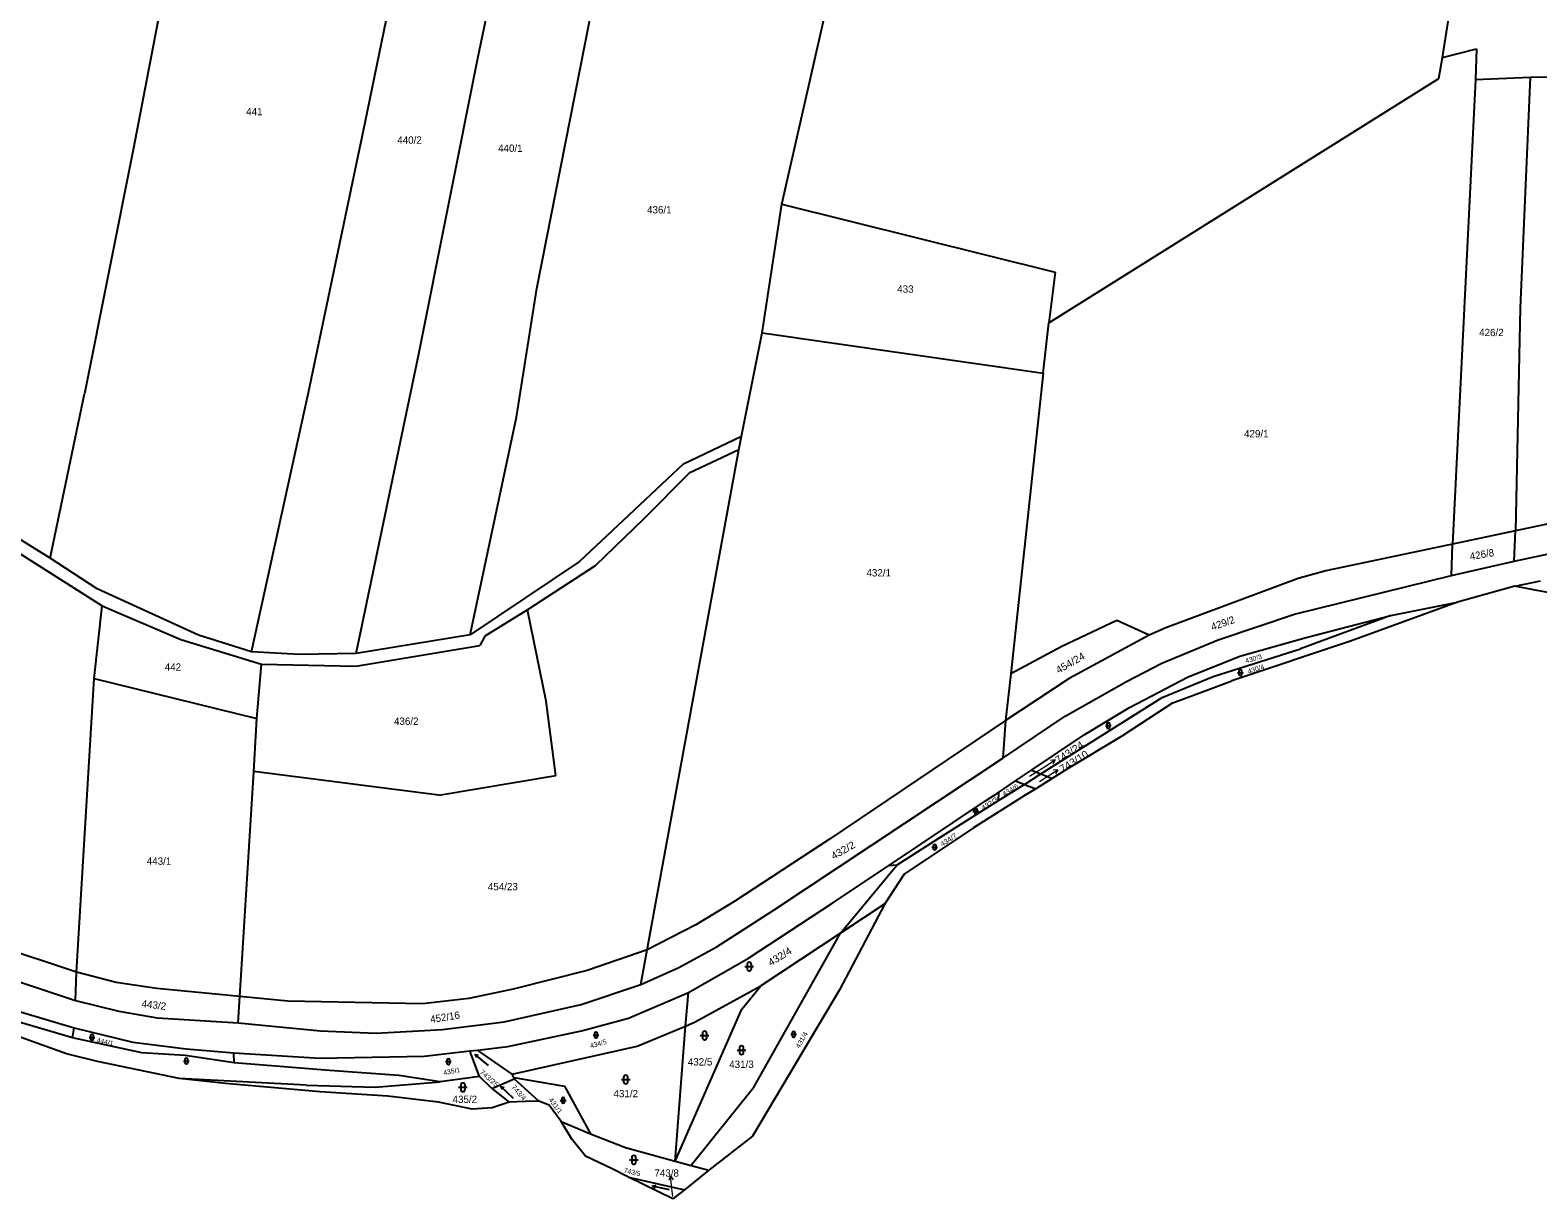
# Model space of a CAD drawing. Extents: x -701211 to -698780, y -1014269 to -1012378.
# Drawn here: x -699614.3 to -699264.3, y -1013568.5 to -1013297.2 of the extents above; entities that cross this region are included whole.
import ezdxf
from ezdxf.enums import TextEntityAlignment as Align

# ---------------------------------------------------------------- set-up
doc = ezdxf.new("R2010")
doc.units = 0
doc.header["$LTSCALE"] = 0.68
for name, color, linetype, lineweight in [('1', 7, 'Continuous', 25), ('3', 7, 'Continuous', 25), ('7', 7, 'Continuous', 13)]:
    doc.layers.add(name, color=color, linetype=linetype, lineweight=lineweight)
doc.layers.add('2', color=7, linetype='Continuous')

msp = doc.modelspace()

# ---------------------------------------------------------------- linework, layer by layer
at = {"layer": '1'}
for p, q in [((-699286.38, -1013303.58), (-699276.12, -1013237.77)), ((-699510.31, -1013303.29), (-699498.13, -1013245.85)), ((-699536.58, -1013318.62), (-699522.61, -1013251.23)), ((-699439.82, -1013337.61), (-699421.07, -1013255.51)), ((-699496.68, -1013357.18), (-699482.15, -1013283.6)), ((-699524.2, -1013372.76), (-699510.31, -1013303.29)), ((-699287.28, -1013308.42), (-699286.38, -1013303.58)), ((-699286.38, -1013303.58), (-699278.49, -1013301.51)), ((-699278.49, -1013301.51), (-699278.76, -1013308.69)), ((-699278.76, -1013308.69), (-699266.02, -1013308.15)), ((-699266.02, -1013308.15), (-699268.35, -1013361.65)), ((-699266.02, -1013308.15), (-699232.47, -1013307.51)), ((-699377.79, -1013365.14), (-699287.28, -1013308.42)), ((-699278.76, -1013308.69), (-699284.08, -1013416.57)), ((-699549.71, -1013381.29), (-699536.58, -1013318.62)), ((-699590.36, -1013324.63), (-699601.72, -1013381.6)), ((-699444.35, -1013367.47), (-699439.82, -1013337.61)), ((-699439.82, -1013337.61), (-699376.32, -1013353.4)), ((-699376.32, -1013353.4), (-699377.79, -1013365.14)), ((-699501.4, -1013387.02), (-699496.68, -1013357.18)), ((-699268.35, -1013361.65), (-699269.43, -1013413.41)), ((-699449.16, -1013391.5), (-699444.35, -1013367.47)), ((-699444.35, -1013367.47), (-699379.13, -1013376.8)), ((-699379.13, -1013376.8), (-699377.79, -1013365.14)), ((-699538.61, -1013441.92), (-699524.2, -1013372.76)), ((-699379.13, -1013376.8), (-699386.67, -1013446.62)), ((-699609.72, -1013419.79), (-699601.72, -1013381.6)), ((-699562.98, -1013441.54), (-699549.71, -1013381.29)), ((-699512.16, -1013437.62), (-699501.4, -1013387.02)), ((-699462.64, -1013397.87), (-699449.16, -1013391.5)), ((-699449.78, -1013394.62), (-699449.16, -1013391.5)), ((-699471.08, -1013510.69), (-699449.78, -1013394.62)), ((-699449.78, -1013394.62), (-699461.31, -1013400.04)), ((-699462.64, -1013397.87), (-699486.77, -1013420.57)), ((-699195.49, -1013397.69), (-699269.43, -1013413.41)), ((-699461.31, -1013400.04), (-699471.81, -1013410.63)), ((-699269.76, -1013420.52), (-699195.63, -1013404.49)), ((-699609.72, -1013419.79), (-699628.5, -1013408.08)), ((-699628.96, -1013410.97), (-699597.65, -1013430.82)), ((-699471.81, -1013410.63), (-699483.11, -1013421.58)), ((-699284.08, -1013416.57), (-699313.53, -1013422.72)), ((-699284.34, -1013423.8), (-699284.08, -1013416.57)), ((-699269.43, -1013413.41), (-699284.08, -1013416.57)), ((-699269.76, -1013420.52), (-699269.43, -1013413.41)), ((-699598.81, -1013426.92), (-699609.72, -1013419.79)), ((-699486.77, -1013420.57), (-699512.16, -1013437.62)), ((-699483.11, -1013421.58), (-699498.89, -1013431.81)), ((-699313.53, -1013422.72), (-699319.91, -1013424.48)), ((-699284.34, -1013423.8), (-699269.76, -1013420.52)), ((-699575.22, -1013437.69), (-699598.81, -1013426.92)), ((-699319.91, -1013424.48), (-699350.64, -1013435.99)), ((-699320.73, -1013432.79), (-699284.34, -1013423.8)), ((-699269.61, -1013426.28), (-699282.93, -1013429.99)), ((-699269.61, -1013426.28), (-699263.68, -1013425.06)), ((-699264.85, -1013427.18), (-699269.61, -1013426.28)), ((-699251.04, -1013429.8), (-699264.85, -1013427.18)), ((-699282.93, -1013429.99), (-699307.73, -1013439.09)), ((-699298.38, -1013433.13), (-699282.93, -1013429.99)), ((-699599.44, -1013447.69), (-699597.65, -1013430.82)), ((-699597.65, -1013430.82), (-699579.35, -1013438.69)), ((-699498.89, -1013431.81), (-699508.77, -1013437.91)), ((-699494.51, -1013452.99), (-699498.89, -1013431.81)), ((-699338.53, -1013438.75), (-699320.73, -1013432.79)), ((-699298.38, -1013433.13), (-699319.38, -1013440.86)), ((-699318.09, -1013438.2), (-699298.38, -1013433.13)), ((-699562.98, -1013441.54), (-699575.22, -1013437.69)), ((-699512.16, -1013437.62), (-699538.61, -1013441.92)), ((-699362.04, -1013434.25), (-699374.81, -1013440.28)), ((-699354.5, -1013437.67), (-699373.06, -1013447.75)), ((-699354.5, -1013437.67), (-699362.04, -1013434.25)), ((-699350.64, -1013435.99), (-699354.5, -1013437.67)), ((-699579.35, -1013438.69), (-699560.6, -1013444.37)), ((-699538.73, -1013444.89), (-699509.93, -1013440.07)), ((-699508.77, -1013437.91), (-699509.93, -1013440.07)), ((-699374.81, -1013440.28), (-699386.67, -1013446.62)), ((-699351.54, -1013444.13), (-699338.53, -1013438.75)), ((-699339.62, -1013447.24), (-699319.38, -1013440.86)), ((-699307.73, -1013439.09), (-699335.3, -1013448.28)), ((-699333.46, -1013442.57), (-699318.09, -1013438.2)), ((-699551.77, -1013442.17), (-699562.98, -1013441.54)), ((-699560.6, -1013444.37), (-699538.73, -1013444.89)), ((-699538.61, -1013441.92), (-699551.77, -1013442.17)), ((-699359.77, -1013448.41), (-699351.54, -1013444.13)), ((-699345.63, -1013447.44), (-699333.46, -1013442.57)), ((-699603.58, -1013515.86), (-699599.44, -1013447.69)), ((-699386.67, -1013446.62), (-699387.84, -1013457.49)), ((-699373.06, -1013447.75), (-699387.84, -1013457.49)), ((-699359.06, -1013454.49), (-699345.63, -1013447.44)), ((-699351.46, -1013452.12), (-699339.62, -1013447.24)), ((-699374.04, -1013456.47), (-699359.77, -1013448.41)), ((-699348.98, -1013453.39), (-699340.88, -1013450.37)), ((-699340.88, -1013450.37), (-699335.3, -1013448.28)), ((-699492.26, -1013470.22), (-699494.51, -1013452.99)), ((-699379.68, -1013469.89), (-699351.46, -1013452.12)), ((-699369.64, -1013460.79), (-699359.06, -1013454.49)), ((-699348.98, -1013453.39), (-699358.61, -1013459.65)), ((-699562.44, -1013469.3), (-699561.68, -1013457.02)), ((-699387.84, -1013457.49), (-699428.72, -1013485.04)), ((-699388.5, -1013466.22), (-699374.04, -1013456.47)), ((-699387.84, -1013457.49), (-699388.5, -1013466.22)), ((-699381.87, -1013469.02), (-699369.64, -1013460.79)), ((-699360.89, -1013461.13), (-699373.5, -1013468.73)), ((-699358.61, -1013459.65), (-699360.89, -1013461.13)), ((-699441.8, -1013501.58), (-699388.5, -1013466.22)), ((-699385.53, -1013471.48), (-699381.87, -1013469.02)), ((-699381.87, -1013469.02), (-699379.68, -1013469.89)), ((-699373.5, -1013468.73), (-699377.04, -1013470.94)), ((-699565.69, -1013521.58), (-699562.44, -1013469.3)), ((-699519.44, -1013474.79), (-699562.44, -1013469.3)), ((-699519.44, -1013474.79), (-699492.26, -1013470.22)), ((-699383.45, -1013472.3), (-699389.57, -1013476.14)), ((-699389.51, -1013474.16), (-699385.53, -1013471.48)), ((-699385.53, -1013471.48), (-699383.45, -1013472.3)), ((-699383.45, -1013472.3), (-699379.68, -1013469.89)), ((-699383.45, -1013472.3), (-699380.85, -1013473.33)), ((-699377.04, -1013470.94), (-699380.85, -1013473.33)), ((-699379.68, -1013469.89), (-699377.04, -1013470.94)), ((-699415.05, -1013491.2), (-699392.48, -1013476.16)), ((-699383.27, -1013474.84), (-699395.31, -1013482.38)), ((-699392.48, -1013476.16), (-699389.51, -1013474.16)), ((-699380.85, -1013473.33), (-699383.27, -1013474.84)), ((-699395.31, -1013482.38), (-699411.4, -1013493.11)), ((-699428.72, -1013485.04), (-699450.71, -1013499.4)), ((-699402.56, -1013484.31), (-699413.07, -1013491.09)), ((-699428.16, -1013499.94), (-699415.05, -1013491.2)), ((-699426.21, -1013506.83), (-699413.07, -1013491.09)), ((-699411.4, -1013493.11), (-699415.9, -1013500)), ((-699413.07, -1013491.09), (-699415.05, -1013491.2)), ((-699450.71, -1013499.4), (-699459.78, -1013504.94)), ((-699447.56, -1013512.62), (-699428.16, -1013499.94)), ((-699415.9, -1013500), (-699426.45, -1013519.99)), ((-699415.9, -1013500), (-699426.21, -1013506.83)), ((-699455.06, -1013510.06), (-699441.8, -1013501.58)), ((-699603.58, -1013515.86), (-699634.89, -1013505.61)), ((-699459.78, -1013504.94), (-699471.08, -1013510.69)), ((-699446.35, -1013542.72), (-699426.21, -1013506.83)), ((-699426.21, -1013506.83), (-699444.66, -1013519.06)), ((-699471.08, -1013510.69), (-699484.97, -1013515.52)), ((-699472.52, -1013518.79), (-699471.08, -1013510.69)), ((-699463.71, -1013514.85), (-699455.06, -1013510.06)), ((-699461.5, -1013520.6), (-699447.56, -1013512.62)), ((-699620.05, -1013517.03), (-699603.81, -1013522.46)), ((-699603.81, -1013522.46), (-699603.58, -1013515.86)), ((-699594.34, -1013518.29), (-699603.58, -1013515.86)), ((-699484.97, -1013515.52), (-699502.18, -1013519.81)), ((-699472.52, -1013518.79), (-699463.71, -1013514.85)), ((-699584.94, -1013519.72), (-699594.34, -1013518.29)), ((-699565.69, -1013521.58), (-699584.94, -1013519.72)), ((-699566.06, -1013527.69), (-699565.69, -1013521.58)), ((-699554.47, -1013522.66), (-699565.69, -1013521.58)), ((-699502.18, -1013519.81), (-699512.5, -1013521.99)), ((-699486.38, -1013523.41), (-699472.52, -1013518.79)), ((-699475.43, -1013526.56), (-699461.5, -1013520.6)), ((-699462.21, -1013528.41), (-699461.5, -1013520.6)), ((-699459.94, -1013527.46), (-699444.66, -1013519.06)), ((-699449.12, -1013524.5), (-699444.66, -1013519.06)), ((-699426.45, -1013519.99), (-699446.61, -1013553.94)), ((-699618.67, -1013524.46), (-699604.15, -1013528.83)), ((-699603.81, -1013522.46), (-699593.77, -1013524.92)), ((-699593.77, -1013524.92), (-699584.87, -1013526.52)), ((-699523.24, -1013523.25), (-699554.47, -1013522.66)), ((-699512.5, -1013521.99), (-699523.24, -1013523.25)), ((-699504.26, -1013527.44), (-699486.38, -1013523.41)), ((-699464.57, -1013559.74), (-699449.12, -1013524.5)), ((-699605.87, -1013534.84), (-699624.96, -1013528.04)), ((-699604.54, -1013531.16), (-699620.33, -1013526.46)), ((-699584.87, -1013526.52), (-699566.06, -1013527.69)), ((-699566.06, -1013527.69), (-699546.92, -1013529.54)), ((-699518.63, -1013529.2), (-699504.26, -1013527.44)), ((-699486.35, -1013529.5), (-699475.43, -1013526.56)), ((-699473.37, -1013533.08), (-699462.21, -1013528.41)), ((-699464.57, -1013559.74), (-699462.21, -1013528.41)), ((-699462.21, -1013528.41), (-699459.94, -1013527.46)), ((-699604.54, -1013531.16), (-699604.15, -1013528.83)), ((-699588.41, -1013534.6), (-699604.54, -1013531.16)), ((-699604.15, -1013528.83), (-699590.46, -1013532.18)), ((-699590.46, -1013532.18), (-699578.12, -1013533.7)), ((-699546.92, -1013529.54), (-699533.99, -1013530.04)), ((-699533.99, -1013530.04), (-699518.63, -1013529.2)), ((-699503.4, -1013533.19), (-699486.35, -1013529.5)), ((-699598.69, -1013536.63), (-699605.87, -1013534.84)), ((-699578.34, -1013535.28), (-699588.41, -1013534.6)), ((-699566.96, -1013536.91), (-699578.34, -1013535.28)), ((-699578.12, -1013533.7), (-699567.04, -1013534.62)), ((-699566.96, -1013536.91), (-699567.04, -1013534.62)), ((-699567.04, -1013534.62), (-699547.06, -1013535.88)), ((-699547.06, -1013535.88), (-699522.87, -1013535.38)), ((-699522.87, -1013535.38), (-699512.21, -1013534.18)), ((-699512.21, -1013534.18), (-699510.46, -1013533.98)), ((-699509.98, -1013540.14), (-699512.21, -1013534.18)), ((-699510.46, -1013533.98), (-699503.4, -1013533.19)), ((-699502.42, -1013539.55), (-699510.46, -1013533.98)), ((-699502.42, -1013539.55), (-699473.37, -1013533.08)), ((-699579.75, -1013540.57), (-699598.69, -1013536.63)), ((-699544.87, -1013538.75), (-699566.96, -1013536.91)), ((-699528.76, -1013539.87), (-699544.87, -1013538.75)), ((-699568.97, -1013541.74), (-699579.75, -1013540.57)), ((-699550.2, -1013542.16), (-699579.75, -1013540.57)), ((-699546.98, -1013543.66), (-699568.97, -1013541.74)), ((-699550.2, -1013542.16), (-699534.24, -1013542.58)), ((-699534.24, -1013542.58), (-699519.1, -1013541.34)), ((-699519.1, -1013541.34), (-699528.76, -1013539.87)), ((-699509.98, -1013540.14), (-699519.1, -1013541.34)), ((-699507.13, -1013542.91), (-699509.98, -1013540.14)), ((-699507.13, -1013542.91), (-699501.92, -1013540.64)), ((-699502.05, -1013540.36), (-699502.42, -1013539.55)), ((-699502.05, -1013540.36), (-699490.25, -1013542.4)), ((-699501.92, -1013540.64), (-699502.05, -1013540.36)), ((-699496.21, -1013545.87), (-699501.92, -1013540.64)), ((-699490.25, -1013542.4), (-699484.23, -1013553.44)), ((-699446.35, -1013542.72), (-699460.83, -1013560.75)), ((-699531.28, -1013544.69), (-699546.98, -1013543.66)), ((-699507.13, -1013542.91), (-699503.15, -1013546.05)), ((-699503.15, -1013546.05), (-699507.04, -1013547.37)), ((-699499.3, -1013545.95), (-699503.15, -1013546.05)), ((-699496.21, -1013545.87), (-699499.3, -1013545.95)), ((-699493.82, -1013546.76), (-699496.21, -1013545.87)), ((-699507.04, -1013547.37), (-699511.68, -1013547.74)), ((-699491.01, -1013550.6), (-699493.82, -1013546.76)), ((-699488.57, -1013554.64), (-699491.01, -1013550.6)), ((-699491.01, -1013550.6), (-699484.23, -1013553.44)), ((-699485.43, -1013558.63), (-699488.57, -1013554.64)), ((-699484.23, -1013553.44), (-699476.08, -1013556.63)), ((-699476.08, -1013556.63), (-699464.57, -1013559.74)), ((-699446.61, -1013553.94), (-699456.73, -1013561.86)), ((-699479.19, -1013561.58), (-699485.43, -1013558.63)), ((-699464.57, -1013559.74), (-699460.83, -1013560.75)), ((-699475.37, -1013563.46), (-699479.19, -1013561.58)), ((-699465.08, -1013568.52), (-699475.37, -1013563.46)), ((-699475.37, -1013563.46), (-699462.43, -1013566.41)), ((-699456.73, -1013561.86), (-699462.43, -1013566.41)), ((-699460.83, -1013560.75), (-699456.73, -1013561.86)), ((-699462.43, -1013566.41), (-699465.08, -1013568.52))]:
    msp.add_line(p, q, dxfattribs=at)
for points in [[(-699564.75, -1013189.63), (-699575.06, -1013245.2), (-699590.36, -1013324.63)], [(-699599.44, -1013447.69), (-699561.68, -1013457.02), (-699560.6, -1013444.37)], [(-699389.51, -1013474.16), (-699389.57, -1013476.14), (-699402.56, -1013484.31)], [(-699511.68, -1013547.74), (-699519.51, -1013546.05), (-699531.28, -1013544.69)]]:
    msp.add_lwpolyline(points, dxfattribs=at)
at = {"layer": '3'}
for p, q in [((-699334.001, -1013446.371), (-699332.659, -1013446.371)), ((-699333.665, -1013446.035), (-699333.665, -1013446.706)), ((-699332.995, -1013446.706), (-699332.995, -1013446.035)), ((-699364.661, -1013458.671), (-699363.319, -1013458.671)), ((-699364.325, -1013458.335), (-699364.325, -1013459.006)), ((-699363.655, -1013459.006), (-699363.655, -1013458.335)), ((-699395.421, -1013478.521), (-699394.079, -1013478.521)), ((-699395.085, -1013478.185), (-699395.085, -1013478.856)), ((-699394.415, -1013478.856), (-699394.415, -1013478.185)), ((-699404.635, -1013486.535), (-699404.635, -1013487.206)), ((-699403.965, -1013487.206), (-699403.965, -1013486.535)), ((-699404.971, -1013486.871), (-699403.629, -1013486.871)), ((-699448.381, -1013514.611), (-699446.379, -1013514.611)), ((-699447.881, -1013514.111), (-699447.881, -1013515.112)), ((-699446.879, -1013515.112), (-699446.879, -1013514.111)), ((-699600.661, -1013531.041), (-699599.319, -1013531.041)), ((-699600.325, -1013530.705), (-699600.325, -1013531.376)), ((-699599.655, -1013531.376), (-699599.655, -1013530.705)), ((-699483.631, -1013530.501), (-699482.289, -1013530.501)), ((-699483.295, -1013530.165), (-699483.295, -1013530.836)), ((-699482.625, -1013530.836), (-699482.625, -1013530.165)), ((-699458.741, -1013530.621), (-699456.739, -1013530.621)), ((-699458.241, -1013530.121), (-699458.241, -1013531.122)), ((-699457.239, -1013531.122), (-699457.239, -1013530.121)), ((-699437.751, -1013530.301), (-699436.409, -1013530.301)), ((-699437.415, -1013529.965), (-699437.415, -1013530.636)), ((-699436.745, -1013530.636), (-699436.745, -1013529.965)), ((-699510.995, -1013535.016), (-699510.277, -1013535.18)), ((-699450.171, -1013534.011), (-699448.169, -1013534.011)), ((-699449.671, -1013533.511), (-699449.671, -1013534.512)), ((-699448.669, -1013534.512), (-699448.669, -1013533.511)), ((-699578.741, -1013536.541), (-699577.399, -1013536.541)), ((-699578.405, -1013536.205), (-699578.405, -1013536.876)), ((-699577.735, -1013536.876), (-699577.735, -1013536.205)), ((-699517.901, -1013536.651), (-699516.559, -1013536.651)), ((-699517.565, -1013536.315), (-699517.565, -1013536.986)), ((-699516.895, -1013536.986), (-699516.895, -1013536.315)), ((-699514.871, -1013542.631), (-699512.869, -1013542.631)), ((-699514.371, -1013542.131), (-699514.371, -1013543.132)), ((-699513.369, -1013543.132), (-699513.369, -1013542.131)), ((-699505.015, -1013542.457), (-699504.307, -1013542.658)), ((-699477.041, -1013540.821), (-699475.039, -1013540.821)), ((-699476.541, -1013540.321), (-699476.541, -1013541.322)), ((-699475.539, -1013541.322), (-699475.539, -1013540.321)), ((-699491.251, -1013545.671), (-699489.909, -1013545.671)), ((-699490.915, -1013545.335), (-699490.915, -1013546.006)), ((-699490.245, -1013546.006), (-699490.245, -1013545.335)), ((-699475.171, -1013559.481), (-699473.169, -1013559.481)), ((-699474.671, -1013558.981), (-699474.671, -1013559.982)), ((-699473.669, -1013559.982), (-699473.669, -1013558.981)), ((-699469.808, -1013565.56), (-699469.095, -1013565.38))]:
    msp.add_line(p, q, dxfattribs=at)
for points in [[(-699507.915, -1013537.6), (-699510.995, -1013535.016), (-699510.709, -1013535.694)], [(-699502.074, -1013545.199), (-699505.015, -1013542.457), (-699504.765, -1013543.149)], [(-699465.891, -1013566.464), (-699469.808, -1013565.56), (-699469.246, -1013566.034)]]:
    msp.add_lwpolyline(points, dxfattribs=at)
for centre, radius, start, end in [((-699333.33, -1013446.0356), 0.335, 0, 180), ((-699333.33, -1013446.7056), 0.335, 180, 359.98789), ((-699363.99, -1013458.3356), 0.335, 0, 180), ((-699363.99, -1013459.0056), 0.335, 180, 359.98789), ((-699394.75, -1013478.1856), 0.335, 0, 180), ((-699394.75, -1013478.8556), 0.335, 180, 359.98789), ((-699404.3, -1013486.5356), 0.335, 0, 180), ((-699404.3, -1013487.2056), 0.335, 180, 359.98789), ((-699447.38, -1013514.1109), 0.5, 0, 180), ((-699447.38, -1013515.1109), 0.5, 180, 359.98789), ((-699599.99, -1013530.7056), 0.335, 0, 180), ((-699599.99, -1013531.3756), 0.335, 180, 359.98789), ((-699482.96, -1013530.1656), 0.335, 0, 180), ((-699482.96, -1013530.8356), 0.335, 180, 359.98789), ((-699457.74, -1013530.1209), 0.5, 0, 180), ((-699457.74, -1013531.1209), 0.5, 180, 359.98789), ((-699437.08, -1013529.9656), 0.335, 0, 180), ((-699437.08, -1013530.6356), 0.335, 180, 359.98789), ((-699449.17, -1013533.5109), 0.5, 0, 180), ((-699449.17, -1013534.5109), 0.5, 180, 359.98789), ((-699578.07, -1013536.2056), 0.335, 0, 180), ((-699578.07, -1013536.8756), 0.335, 180, 359.98789), ((-699517.23, -1013536.3156), 0.335, 0, 180), ((-699517.23, -1013536.9856), 0.335, 180, 359.98789), ((-699513.87, -1013542.1309), 0.5, 0, 180), ((-699476.04, -1013540.3209), 0.5, 0, 180), ((-699476.04, -1013541.3209), 0.5, 180, 359.98789), ((-699513.87, -1013543.1309), 0.5, 180, 359.98789), ((-699490.58, -1013545.3356), 0.335, 0, 180), ((-699490.58, -1013546.0056), 0.335, 180, 359.98789), ((-699474.17, -1013558.9809), 0.5, 0, 180), ((-699474.17, -1013559.9809), 0.5, 180, 359.98789)]:
    msp.add_arc(centre, radius, start, end, dxfattribs=at)
at = {"layer": '7'}
for p, q in [((-699376.305, -1013466.63), (-699377.42, -1013466.736)), ((-699375.685, -1013468.9), (-699376.8, -1013469.006)), ((-699465.634, -1013563.165), (-699466.027, -1013564.214))]:
    msp.add_line(p, q, dxfattribs=at)
for points in [[(-699382.26, -1013470.37), (-699378.85, -1013468.22), (-699376.305, -1013466.63), (-699376.889, -1013467.585)], [(-699380, -1013471.6), (-699378.23, -1013470.49), (-699375.685, -1013468.9), (-699376.269, -1013469.855)], [(-699465.12, -1013567.96), (-699465.32, -1013566.15), (-699465.634, -1013563.165), (-699465.031, -1013564.109)]]:
    msp.add_lwpolyline(points, dxfattribs=at)

# ---------------------------------------------------------------- texts
at = {"layer": '2'}
for s, p in [('441', (-699562.279, -1013316.945)), ('440/2', (-699526.25, -1013323.575)), ('440/1', (-699502.84, -1013325.455)), ('436/1', (-699468.25, -1013339.755)), ('433', (-699411.109, -1013358.155)), ('426/2', (-699275.05, -1013368.245)), ('429/1', (-699329.63, -1013391.735)), ('432/1', (-699417.31, -1013424.035)), ('442', (-699581.189, -1013445.925)), ('436/2', (-699527.01, -1013458.485)), ('443/1', (-699584.42, -1013490.965)), ('454/23', (-699504.58, -1013496.885)), ('432/5', (-699458.79, -1013537.565)), ('431/3', (-699449.17, -1013538.135)), ('435/2', (-699513.41, -1013546.265)), ('431/2', (-699476.04, -1013544.945))]:
    msp.add_text(s, height=1.7, dxfattribs=at).set_placement(p, align=Align.CENTER)
for s, height, rotation, p in [('426/8', 1.7, 10, (-699277.1106, -1013419.7652)), ('429/2', 1.7, 19, (-699337.1307, -1013435.6832)), ('430/3', 1.14, 16, (-699330.1306, -1013443.6608)), ('430/4', 1.14, 18, (-699329.5516, -1013446.0712)), ('443/2', 1.7, 353, (-699585.7181, -1013524.3381)), ('452/16', 1.7, 9, (-699517.8855, -1013527.179)), ('444/1', 1.14, 349, (-699597.0488, -1013532.6096)), ('434/5', 1.14, 16, (-699482.2706, -1013533.0608)), ('435/1', 1.14, 11, (-699516.3598, -1013539.4484)), ('743/5', 1.14, 346, (-699474.6884, -1013562.8536))]:
    msp.add_text(s, height=height, rotation=rotation, dxfattribs=at).set_placement(p, align=Align.CENTER)
for s, height, rotation, width, p in [('454/24', 1.7, 30, 1.05, (-699372.401, -1013444.8431)), ('434/6', 1.14, 32, 1.05, (-699386.4241, -1013474.0949)), ('432/3', 1.14, 33, 1.1, (-699391.2459, -1013477.2356)), ('432/2', 1.7, 30, 1.05, (-699425.1805, -1013488.343)), ('434/7', 1.14, 33, 1.1, (-699400.7859, -1013485.6556)), ('432/4', 1.7, 32, 1.05, (-699439.8249, -1013512.9871)), ('431/4', 1.14, 60, 1.05, (-699434.6891, -1013531.9065)), ('743/25', 1.14, 319, 1.1, (-699508.1065, -1013540.9704)), ('743/4', 1.14, 311, 1.1, (-699501.2989, -1013544.2065)), ('431/1', 1.14, 306, 1.1, (-699492.7964, -1013547.197))]:
    msp.add_text(s, height=height, rotation=rotation, dxfattribs=dict(at, width=width)).set_placement(p, align=Align.CENTER)
at = {"layer": '2', "width": 1.05}
for s, rotation, p in [('743/24', 33, (-699375.618, -1013467.556)), ('743/10', 32, (-699374.634, -1013469.6))]:
    msp.add_text(s, height=1.7, rotation=rotation, dxfattribs=at).set_placement(p)
at = {"layer": '2'}
msp.add_text('743/8', height=1.7, dxfattribs=at).set_placement((-699463.7, -1013563.385), align=Align.RIGHT)

doc.saveas('drawing.dxf')
